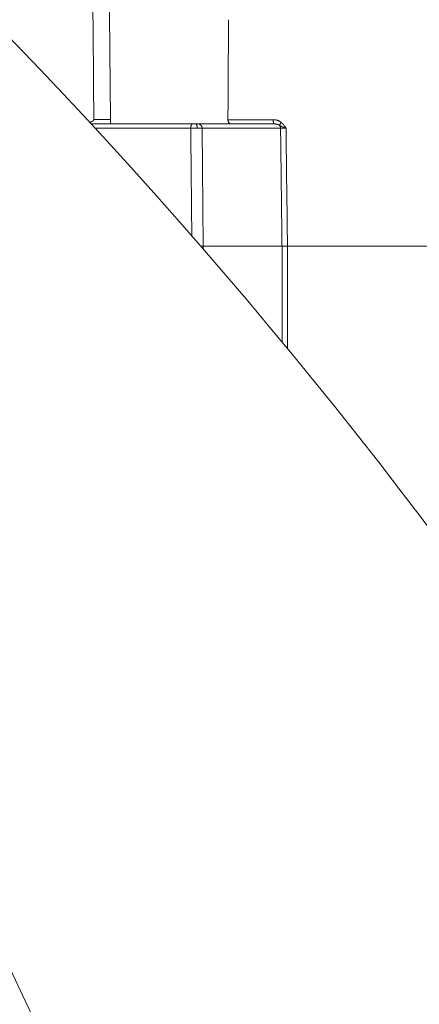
# Model space of a CAD drawing. Header units: millimetres. Extents: x 5437 to 18441, y -4466 to 3128.
# Tile 277 of 497: x 8446 to 8492, y 403 to 516. Entities that reach past the tile are written whole.
import ezdxf

# ---------------------------------------------------------------- set-up
doc = ezdxf.new("R2010")
doc.units = ezdxf.units.MM
doc.layers.add('1', color=7, linetype='Continuous', true_color=0xffffff)
doc.styles.add('TXT08', font='txt.shx', dxfattribs={"width": 0.8, "bigfont": 'gbcbig.shx'})
doc.dimstyles.new('YanXiu', dxfattribs={"dimtxt": 40, "dimasz": 30, "dimexe": 0.66, "dimexo": 0.66, "dimgap": 0.66, "dimtad": 0, "dimdec": 1, "dimdsep": 46, "dimtxsty": 'TXT08', "dimcen": 0, "dimclrd": 256, "dimclre": 165, "dimclrt": 90, "dimazin": 2, "dimtfac": 1, "dimtdec": 1, "dimtofl": 0, "dimtmove": 0, "dimatfit": 3, "dimfxl": 1, "dimlwd": 5, "dimlwe": 13, "dimarcsym": 0})

# ---------------------------------------------------------------- blocks, each defined once
blk = doc.blocks.new('*D35')
at = {"color": 165, "lineweight": 13, "transparency": 16777216}
for p, q in [((8947.86, 668.08), (9114.53, -277.11)), ((8081.23, 515.27), (8247.9, -429.92))]:
    blk.add_line(p, q, dxfattribs=at)
at = {"lineweight": 5, "transparency": 16777216}
for p, q in [((9084.87, -281.67), (8721.14, -345.81)), ((8277.33, -424.06), (8641.05, -359.93))]:
    blk.add_line(p, q, dxfattribs=at)
at = {"lineweight": 20, "transparency": 16777216}
for points in [[(9084, -276.75), (9085.74, -286.6), (9114.41, -276.46)], [(8276.46, -419.14), (8278.19, -428.99), (8247.78, -429.27)]]:
    blk.add_solid(points, dxfattribs=at)
at = {"layer": 'Defpoints', "color": 0, "lineweight": 20, "transparency": 16777216}
for p in [(8947.75, 668.73), (8081.12, 515.92), (9114.41, -276.46)]:
    blk.add_point(p, dxfattribs=at)
at = {"color": 90, "lineweight": 20, "transparency": 16777216, "insert": (8681.1, -352.87), "char_height": 40, "attachment_point": 5, "rotation": 10, "style": 'TXT08'}
blk.add_mtext('880', dxfattribs=at)
blk = doc.blocks.new('*D38')
at = {"color": 165, "lineweight": 13, "transparency": 16777216}
blk.add_line((8986.17, 447.04), (8717.32, 399.63), dxfattribs=at)
at = {"lineweight": 5, "transparency": 16777216}
for start, end in [(171.10966, 178.69322), (181.30678, 188.89034)]:
    blk.add_arc((10243.47, 668.73), 1549.03, start, end, dxfattribs=at)
at = {"lineweight": 20, "transparency": 16777216}
for points in [[(8708.12, 908.95), (8717.98, 907.31), (8717.97, 937.72)], [(8717.98, 430.16), (8708.12, 428.52), (8717.97, 399.75)]]:
    blk.add_solid(points, dxfattribs=at)
at = {"layer": 'Defpoints', "color": 0, "lineweight": 20, "transparency": 16777216}
for p in [(7952.77, 1072.65), (8986.82, 890.32), (8697.06, 758.8), (10020.87, 629.48), (8986.82, 447.15)]:
    blk.add_point(p, dxfattribs=at)
at = {"color": 90, "lineweight": 20, "transparency": 16777216, "insert": (8694.44, 668.73), "char_height": 40, "attachment_point": 5, "rotation": 90, "style": 'TXT08'}
blk.add_mtext('20°', dxfattribs=at)
blk = doc.blocks.new('*D43')
at = {"color": 165, "lineweight": 13, "transparency": 16777216}
for p, q in [((10020.87, 628.82), (10020.87, -1427.24)), ((8401.12, -46.54), (8401.12, -1427.24))]:
    blk.add_line(p, q, dxfattribs=at)
at = {"lineweight": 5, "transparency": 16777216}
for p, q in [((8431.12, -1426.58), (9141, -1426.58)), ((9990.87, -1426.58), (9280.99, -1426.58))]:
    blk.add_line(p, q, dxfattribs=at)
at = {"lineweight": 20, "transparency": 16777216}
for points in [[(8431.12, -1421.58), (8431.12, -1431.58), (8401.12, -1426.58)], [(9990.87, -1421.58), (9990.87, -1431.58), (10020.87, -1426.58)]]:
    blk.add_solid(points, dxfattribs=at)
at = {"layer": 'Defpoints', "color": 0, "lineweight": 20, "transparency": 16777216}
for p in [(10020.87, 629.48), (8401.12, -45.88), (10020.87, -1426.58)]:
    blk.add_point(p, dxfattribs=at)
at = {"color": 90, "lineweight": 20, "transparency": 16777216, "insert": (9210.99, -1426.58), "char_height": 40, "attachment_point": 5, "style": 'TXT08'}
blk.add_mtext('1619.7', dxfattribs=at)
blk = doc.blocks.new('*D45')
at = {"color": 165, "lineweight": 13, "transparency": 16777216}
for p, q in [((8078.88, 2459.34), (10490.55, 2459.34)), ((8614.28, -4.08), (10490.55, -4.08))]:
    blk.add_line(p, q, dxfattribs=at)
at = {"lineweight": 5, "transparency": 16777216}
for p, q in [((10489.89, 2429.34), (10489.89, 1308.29)), ((10489.89, 25.92), (10489.89, 1146.97))]:
    blk.add_line(p, q, dxfattribs=at)
at = {"lineweight": 20, "transparency": 16777216}
for points in [[(10484.89, 2429.34), (10494.89, 2429.34), (10489.89, 2459.34)], [(10484.89, 25.92), (10494.89, 25.92), (10489.89, -4.08)]]:
    blk.add_solid(points, dxfattribs=at)
at = {"layer": 'Defpoints', "color": 0, "lineweight": 20, "transparency": 16777216}
for p in [(8078.22, 2459.34), (10489.89, 2459.34), (8613.62, -4.08)]:
    blk.add_point(p, dxfattribs=at)
at = {"color": 90, "lineweight": 20, "transparency": 16777216, "insert": (10489.89, 1227.63), "char_height": 40, "attachment_point": 5, "rotation": 90, "style": 'TXT08'}
blk.add_mtext('2463.4', dxfattribs=at)

msp = doc.modelspace()

# ---------------------------------------------------------------- linework, layer by layer
at = {"color": 7, "lineweight": 20}
msp.add_arc((8078.21928, 516.97839), 1942.36096, 17.50812349, 223.34882114, dxfattribs=at)
at = {"layer": '1', "color": 0, "lineweight": 20}
for p, q in [((8454.15604, 503.92321), (8465.7775, 503.92321)), ((8466.42543, 503.92321), (8475.15901, 503.92321)), ((8469.84659, 504.41448), (8475.03227, 504.41448)), ((8465.57833, 503.43193), (8454.6106, 503.43193)), ((8475.88567, 503.43193), (8466.87419, 503.43193)), ((8466.87419, 503.43193), (8466.98668, 489.92321)), ((8466.71755, 489.92321), (8467.00766, 489.92321)), ((8476.0512, 489.92321), (8467.00766, 489.92321)), ((8467.00766, 489.92321), (8467.00766, 489.58861)), ((8476.05118, 478.92182), (8476.0512, 489.92321)), ((8476.67725, 489.92321), (8493.0261, 489.92321)), ((8476.67725, 489.92321), (8476.67725, 478.16444))]:
    msp.add_line(p, q, dxfattribs=at)
for centre, radius, start, end in [((8013.90589, 96.27159), 600, 26.44604786, 75.16248942), ((8129.33534, 255.52849), 350, 15.8164397, 50.6248452)]:
    msp.add_arc(centre, radius, start, end, dxfattribs=at)
msp.add_ellipse((8466.42543, 503.42321), major_axis=(0, 0.5), ratio=0.897662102, start_param=4.729842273, end_param=6.283185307, dxfattribs=at)
for points, degree in [([(8454.46079, 504.41448), (8454.39787, 511.58398), (8454.33559, 518.75347), (8454.27394, 525.92298)], 3), ([(8456.16823, 525.78127), (8456.23547, 518.659), (8456.30342, 511.53674), (8456.37213, 504.41448)], 3), ([(8469.91289, 515.8826), (8469.89105, 512.05989), (8469.86896, 508.23719), (8469.84659, 504.41448)], 3), ([(8454.06038, 504.13337), (8454.08897, 504.14327), (8454.11756, 504.15343), (8454.14615, 504.16381)], 3), ([(8475.96019, 504.09788), (8476.03847, 504.03197), (8476.11708, 503.94877), (8476.19994, 503.85816), (8476.25795, 503.78531)], 4), ([(8476.25795, 503.78531), (8476.33426, 503.68947), (8476.4222, 503.56518), (8476.5128, 503.43193)], 3), ([(8465.70071, 490.98301), (8465.57833, 503.43193)], 1), ([(8476.05093, 489.92321), (8476.01787, 492.62495), (8475.98481, 495.3267), (8475.95176, 498.02844), (8475.91871, 500.73019), (8475.88567, 503.43193)], 5), ([(8476.29309, 503.51561), (8476.22994, 503.54153), (8476.16834, 503.56763), (8476.10849, 503.59341)], 3), ([(8476.51279, 503.43193), (8476.43749, 503.45923), (8476.36429, 503.48729), (8476.2932, 503.51557)], 3), ([(8476.5128, 503.43193), (8476.56749, 498.92903), (8476.6222, 494.42612), (8476.67692, 489.92321)], 3)]:
    msp.add_open_spline(points, degree=degree, dxfattribs=at)
for points, degree, knots in [([(8454.14615, 504.16381), (8454.15225, 504.16616), (8454.1643, 504.17079), (8454.18205, 504.17792), (8454.19925, 504.18507), (8454.2159, 504.19224), (8454.232, 504.19944), (8454.24756, 504.20666), (8454.26257, 504.2139), (8454.27703, 504.22115), (8454.29094, 504.22842), (8454.30431, 504.23569), (8454.31713, 504.24298), (8454.3294, 504.25026), (8454.34113, 504.25756), (8454.35231, 504.26485), (8454.36294, 504.27214), (8454.37302, 504.27942), (8454.38256, 504.2867), (8454.39156, 504.29397), (8454.40001, 504.30123), (8454.40791, 504.30848), (8454.41527, 504.31571), (8454.42208, 504.32292), (8454.42834, 504.33012), (8454.43406, 504.3373), (8454.43923, 504.34445), (8454.44386, 504.35158), (8454.44794, 504.35869), (8454.45148, 504.36577), (8454.45447, 504.37283), (8454.45691, 504.37985), (8454.4588, 504.38685), (8454.46015, 504.39381), (8454.46093, 504.40074), (8454.46121, 504.40764), (8454.46093, 504.4122), (8454.46079, 504.41448)], 3, [0, 0, 0, 0, 0.046710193, 0.092219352, 0.136532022, 0.179653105, 0.221587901, 0.262342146, 0.301922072, 0.340334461, 0.37758671, 0.413686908, 0.448643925, 0.482467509, 0.515168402, 0.546758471, 0.577250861, 0.60666017, 0.635002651, 0.662296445, 0.688561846, 0.713821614, 0.738101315, 0.761429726, 0.783839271, 0.805366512, 0.826052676, 0.845944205, 0.865093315, 0.883558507, 0.901404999, 0.918704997, 0.935537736, 0.951989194, 0.968151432, 0.984121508, 1, 1, 1, 1]), ([(8456.37213, 504.41448), (8456.37222, 504.40542), (8456.37242, 504.38728), (8456.37249, 504.36007), (8456.37242, 504.33286), (8456.37217, 504.30562), (8456.37176, 504.27838), (8456.37118, 504.25113), (8456.37043, 504.22386), (8456.36952, 504.19659), (8456.36845, 504.1693), (8456.3672, 504.142), (8456.3658, 504.11469), (8456.36423, 504.08737), (8456.36249, 504.06003), (8456.36059, 504.03268), (8456.35852, 504.00533), (8456.35629, 503.97796), (8456.3539, 503.95058), (8456.35218, 503.93234), (8456.35132, 503.92321)], 3, [0, 0, 0, 0, 0.055063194, 0.110156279, 0.165284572, 0.220453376, 0.275667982, 0.330933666, 0.386255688, 0.44163929, 0.497089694, 0.552612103, 0.608211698, 0.663893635, 0.719663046, 0.77552504, 0.831484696, 0.887547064, 0.943717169, 1, 1, 1, 1]), ([(8465.7775, 503.92321), (8465.81895, 503.92321), (8465.86292, 503.92321), (8465.90857, 503.92321), (8465.98564, 503.92321), (8466.06172, 503.92321), (8466.09189, 503.92321), (8466.12104, 503.92321), (8466.14919, 503.92321)], 5, [0, 0, 0, 0, 0, 0, 0.601045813, 0.601045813, 0.601045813, 1, 1, 1, 1, 1, 1]), ([(8466.14919, 503.92321), (8466.1916, 503.92321), (8466.23274, 503.92321), (8466.27159, 503.92321), (8466.33086, 503.92321), (8466.3793, 503.92321), (8466.39687, 503.92321), (8466.41221, 503.92321), (8466.42543, 503.92321)], 5, [0, 0, 0, 0, 0, 0, 0.601028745, 0.601028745, 0.601028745, 1, 1, 1, 1, 1, 1]), ([(8469.84659, 504.41448), (8469.84638, 504.37908), (8469.8493, 504.34451), (8469.85659, 504.30227), (8469.85823, 504.29388), (8469.86189, 504.27718), (8469.8639, 504.26886), (8469.87044, 504.24428), (8469.88045, 504.21257), (8469.89282, 504.18282), (8469.90633, 504.154), (8469.91369, 504.14), (8469.93703, 504.10004), (8469.95425, 504.07605), (8469.98225, 504.04362), (8469.992, 504.03336), (8470.01191, 504.01431), (8470.02208, 504.00548), (8470.05321, 503.98103), (8470.07477, 503.96738), (8470.10822, 503.9508), (8470.11947, 503.94597), (8470.14202, 503.93771), (8470.15333, 503.93428), (8470.18742, 503.92602), (8470.2103, 503.92321), (8470.23336, 503.92321)], 3, [0, 0, 0, 0, 0.125, 0.125, 0.15625, 0.15625, 0.1875, 0.1875, 0.25, 0.3125, 0.3125, 0.375, 0.375, 0.5, 0.5, 0.5625, 0.5625, 0.625, 0.625, 0.75, 0.75, 0.8125, 0.8125, 0.875, 0.875, 1, 1, 1, 1]), ([(8475.03227, 504.41448), (8475.03947, 504.41445), (8475.05384, 504.4144), (8475.07537, 504.41397), (8475.09683, 504.41328), (8475.11822, 504.4123), (8475.13953, 504.41105), (8475.16078, 504.40952), (8475.18195, 504.40772), (8475.20305, 504.40563), (8475.22408, 504.40327), (8475.24504, 504.40063), (8475.26593, 504.39771), (8475.28674, 504.39451), (8475.30749, 504.39103), (8475.32816, 504.38728), (8475.34876, 504.38325), (8475.3693, 504.37894), (8475.38976, 504.37435), (8475.41015, 504.36948), (8475.43047, 504.36434), (8475.45071, 504.35892), (8475.47089, 504.35322), (8475.49099, 504.34724), (8475.51103, 504.34098), (8475.53602, 504.3328), (8475.56577, 504.32244), (8475.59999, 504.30956), (8475.63357, 504.29595), (8475.66651, 504.28161), (8475.69879, 504.26654), (8475.73043, 504.25074), (8475.76143, 504.2342), (8475.79177, 504.21694), (8475.82147, 504.19895), (8475.85053, 504.18022), (8475.87894, 504.16077), (8475.90669, 504.14057), (8475.93384, 504.1197), (8475.95142, 504.10514), (8475.96019, 504.09788)], 3, [0, 0, 0, 0, 0.021687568, 0.043307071, 0.064861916, 0.086355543, 0.107791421, 0.129173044, 0.150503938, 0.17178765, 0.193027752, 0.214227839, 0.235391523, 0.25652244, 0.277624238, 0.298700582, 0.319755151, 0.340791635, 0.361813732, 0.38282515, 0.4038296, 0.424830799, 0.445832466, 0.466838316, 0.487852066, 0.508877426, 0.545821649, 0.582386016, 0.618592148, 0.654462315, 0.690019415, 0.725286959, 0.760289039, 0.7950503, 0.8295959, 0.863951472, 0.898143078, 0.932197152, 0.966140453, 1, 1, 1, 1]), ([(8475.46982, 503.88681), (8475.46459, 503.88806), (8475.4537, 503.89067), (8475.43666, 503.89442), (8475.41826, 503.89822), (8475.39851, 503.90196), (8475.37737, 503.90562), (8475.35486, 503.90913), (8475.33096, 503.91241), (8475.30567, 503.9154), (8475.27899, 503.91803), (8475.25093, 503.92023), (8475.22149, 503.92189), (8475.19069, 503.92299), (8475.16972, 503.92314), (8475.15901, 503.92321)], 3, [0, 0, 0, 0, 0.051158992, 0.106609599, 0.166352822, 0.230389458, 0.298720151, 0.371345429, 0.448265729, 0.529481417, 0.614992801, 0.704800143, 0.798903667, 0.897303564, 1, 1, 1, 1]), ([(8475.63631, 503.83217), (8475.6318, 503.83406), (8475.62269, 503.83787), (8475.60882, 503.84338), (8475.59464, 503.84878), (8475.58014, 503.85405), (8475.56533, 503.85919), (8475.55019, 503.8642), (8475.53474, 503.86905), (8475.51897, 503.87376), (8475.50289, 503.8783), (8475.48649, 503.88268), (8475.47544, 503.88542), (8475.46987, 503.8868)], 3, [0, 0, 0, 0, 0.082979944, 0.167537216, 0.253674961, 0.34139615, 0.430703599, 0.521599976, 0.61408781, 0.708169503, 0.803847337, 0.901123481, 1, 1, 1, 1]), ([(8475.76457, 503.7649), (8475.76087, 503.76727), (8475.75337, 503.77205), (8475.74186, 503.77903), (8475.72999, 503.78597), (8475.71774, 503.79284), (8475.7051, 503.79964), (8475.69209, 503.80636), (8475.6787, 503.81299), (8475.66492, 503.81952), (8475.65076, 503.82596), (8475.64116, 503.83008), (8475.63631, 503.83217)], 3, [0, 0, 0, 0, 0.089697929, 0.18166145, 0.275900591, 0.372424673, 0.471242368, 0.572361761, 0.675790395, 0.781535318, 0.889603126, 1, 1, 1, 1]), ([(8476.10848, 503.59342), (8476.1024, 503.59614), (8476.09034, 503.60155), (8476.07256, 503.60967), (8476.05515, 503.61771), (8476.03812, 503.62567), (8476.02145, 503.63356), (8476.00515, 503.64136), (8475.98919, 503.64908), (8475.97358, 503.65671), (8475.95831, 503.66425), (8475.94336, 503.67169), (8475.92874, 503.67905), (8475.91443, 503.6863), (8475.90042, 503.69345), (8475.88671, 503.70049), (8475.8733, 503.70744), (8475.86017, 503.71427), (8475.84732, 503.72099), (8475.83475, 503.72761), (8475.82244, 503.73411), (8475.81038, 503.74049), (8475.79859, 503.74676), (8475.78704, 503.75291), (8475.77573, 503.75895), (8475.76827, 503.76293), (8475.76457, 503.7649)], 3, [0, 0, 0, 0, 0.049113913, 0.097589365, 0.145426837, 0.192626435, 0.239187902, 0.28511063, 0.330393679, 0.375035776, 0.419035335, 0.462390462, 0.505098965, 0.547158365, 0.588565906, 0.629318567, 0.669413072, 0.708845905, 0.747613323, 0.785711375, 0.823135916, 0.859882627, 0.895947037, 0.931324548, 0.96601046, 1, 1, 1, 1]), ([(8466.32168, 503.43527), (8466.26209, 503.43555), (8466.2004, 503.43568), (8466.07506, 503.43565), (8466.01142, 503.4355), (8465.88448, 503.43492), (8465.82118, 503.43449), (8465.69723, 503.43339), (8465.63657, 503.43271), (8465.57833, 503.43193)], 3, [0, 0, 0, 0, 0.25, 0.25, 0.5, 0.5, 0.75, 0.75, 1, 1, 1, 1]), ([(8466.87419, 503.43193), (8466.8462, 503.43271), (8466.81276, 503.43339), (8466.73621, 503.43449), (8466.6931, 503.43492), (8466.59875, 503.4355), (8466.54751, 503.43565), (8466.43878, 503.43568), (8466.38128, 503.43555), (8466.32168, 503.43527)], 3, [0, 0, 0, 0, 0.25, 0.25, 0.5, 0.5, 0.75, 0.75, 1, 1, 1, 1]), ([(8476.67692, 489.92321), (8476.60964, 489.92321), (8476.54436, 489.92321), (8476.42068, 489.9232), (8476.36228, 489.9232), (8476.25489, 489.9232), (8476.20592, 489.9232), (8476.11954, 489.9232), (8476.08215, 489.9232), (8476.05136, 489.9232)], 3, [0, 0, 0, 0, 0.25, 0.25, 0.5, 0.5, 0.75, 0.75, 1, 1, 1, 1])]:
    msp.add_open_spline(points, degree=degree, knots=knots, dxfattribs=at)
for points, weights in [([(8456.37213, 504.41448), (8455.63844, 504.42417), (8454.46079, 504.41448)], [1, 0.904622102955, 1]), ([(8465.7775, 503.92321), (8465.58175, 503.92321), (8465.57833, 503.43193)], [1, 0.713250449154, 1]), ([(8466.14919, 503.92321), (8466.31762, 503.92321), (8466.32168, 503.43527)], [1, 0.715584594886, 1]), ([(8475.03227, 504.41448), (8475.03444, 503.92321), (8475.15901, 503.92321)], [1, 0.713250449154, 1]), ([(8475.96019, 504.09788), (8475.78479, 503.87224), (8475.76457, 503.7649)], [1, 0.864652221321, 1]), ([(8475.76457, 503.7649), (8475.88265, 503.62438), (8475.88567, 503.43193)], [0.856998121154, 0.863937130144, 1]), ([(8476.5128, 503.43193), (8476.08263, 503.42845), (8475.88567, 503.43193)], [1, 0.912995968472, 1])]:
    msp.add_rational_spline(points, weights, degree=2, dxfattribs=at)

# ---------------------------------------------------------------- dimensions: what is measured, and where the dimension line sits
at = {"color": 7, "lineweight": 20}
dim = msp.add_linear_dim(base=(10489.88872, 2459.33935), p1=(8613.61836, -4.07679), p2=(8078.21928, 2459.33935), angle=90, dimstyle='YanXiu', dxfattribs=at)
dim.commit()
dim.dimension.update_dxf_attribs({"geometry": '*D45', "text_midpoint": (10489.88872, 1227.63128)})
dim = msp.add_angular_dim_2l(base=(8697.0612, 758.80181), line1=((10020.86817, 629.48245), (8986.82003, 447.15186)), line2=((7952.77189, 1072.64593), (8986.82003, 890.31535)), dimstyle='YanXiu', dxfattribs=at)
dim.commit()
dim.dimension.update_dxf_attribs({"geometry": '*D38', "text_midpoint": (8694.44048, 668.7336)})
dim = msp.add_aligned_dim(p1=(8081.11836, 515.92321), p2=(8947.74919, 668.7336), distance=-959.77636, dimstyle='YanXiu', dxfattribs=at)
dim.commit()
dim.dimension.update_dxf_attribs({"geometry": '*D35', "text_midpoint": (8681.09719, -352.86679)})
dim = msp.add_linear_dim(base=(10020.86817, -1426.57588), p1=(8401.11836, -45.88071), p2=(10020.86817, 629.48245), dimstyle='YanXiu', dxfattribs=at)
dim.commit()
dim.dimension.update_dxf_attribs({"geometry": '*D43', "text_midpoint": (9210.99327, -1426.57588)})

doc.saveas('drawing.dxf')
